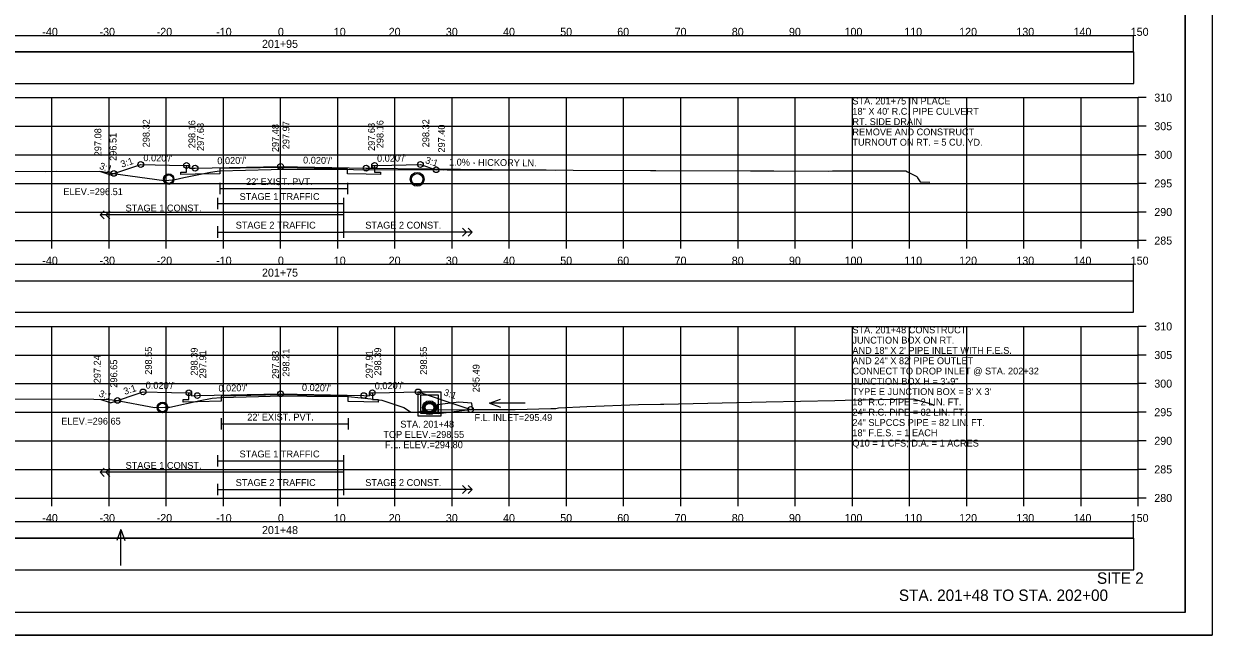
# Model space of a CAD drawing. Extents: x 1368122 to 1710785, y 373130 to 557566.
# Drawn here: x 1369977.3 to 1370185.2, y 373343.7 to 373450.6 of the extents above; entities that cross this region are included whole.
import ezdxf

# ---------------------------------------------------------------- set-up
doc = ezdxf.new("R2010")
doc.units = 0
for name, color, linetype in [('R_Alt Surface', 7, 'Continuous'), ('R_Axis', 7, 'Continuous'), ('R_Axis Annot', 7, 'Continuous'), ('R_Border', 7, 'Continuous'), ('R_Draft', 7, 'Continuous'), ('R_Drive', 7, 'Continuous'), ('R_Exist Surface', 7, 'Continuous'), ('R_Fin Surface', 7, 'Continuous'), ('R_Grid', 7, 'Continuous'), ('R_No Plot', 7, 'Continuous'), ('R_Striping', 7, 'Continuous'), ('R_Water', 7, 'Continuous'), ('R_Water Annot', 7, 'Continuous'), ('R_Xsect Elev', 7, 'Continuous'), ('R_Xsect Slope', 7, 'Continuous')]:
    doc.layers.add(name, color=color, linetype=linetype)

msp = doc.modelspace()

# ---------------------------------------------------------------- linework, layer by layer
for points in [[(1369873.09, 373445.64), (1370171.39, 373445.64), (1370171.39, 373448.46), (1369873.09, 373448.46)], [(1369873.03, 373440.12), (1370171.45, 373440.12), (1370171.45, 373445.64), (1369873.03, 373445.64)], [(1369873.09, 373405.64), (1370171.39, 373405.64), (1370171.39, 373408.46), (1369873.09, 373408.46)], [(1369873.09, 373400.17), (1370171.39, 373400.17), (1370171.39, 373405.58), (1369873.09, 373405.58)], [(1369873.09, 373360.64), (1370171.39, 373360.64), (1370171.39, 373363.46), (1369873.09, 373363.46)], [(1369873.03, 373355.12), (1370171.45, 373355.12), (1370171.45, 373360.64), (1369873.03, 373360.64)]]:
    msp.add_lwpolyline(points, close=True)
at = {"layer": 'R_Alt Surface'}
for points in [[(1370038.69, 373425.8), (1370038.69, 373424.63), (1370039.69, 373424.61), (1370039.69, 373424.19), (1370037.19, 373424.24), (1370033.93, 373424.3), (1370033.93, 373425.22), (1370022.24, 373425.45), (1370011.6, 373425.24), (1370011.6, 373424.32), (1370007.29, 373424.24), (1370004.79, 373424.19), (1370004.79, 373424.61), (1370005.79, 373424.63), (1370005.79, 373425.8)], [(1370011.6, 373422.75), (1370011.6, 373420.75)], [(1370011.6, 373421.75), (1370033.93, 373421.75)], [(1370033.93, 373422.75), (1370033.93, 373420.75)], [(1370038.29, 373386.04), (1370038.29, 373384.87), (1370039.29, 373384.85), (1370039.29, 373384.43), (1370036.79, 373384.48), (1370034.09, 373384.53), (1370034.09, 373385.45), (1370022.24, 373385.68), (1370011.85, 373385.48), (1370011.85, 373384.56), (1370007.69, 373384.48), (1370005.19, 373384.43), (1370005.19, 373384.85), (1370006.19, 373384.87), (1370006.19, 373386.04)], [(1370011.85, 373381.6), (1370011.85, 373379.6)], [(1370034.09, 373381.6), (1370034.09, 373379.6)], [(1370011.85, 373380.6), (1370034.09, 373380.6)]]:
    msp.add_lwpolyline(points, dxfattribs=at)
at = {"layer": 'R_Axis'}
for p, q in [((1370172.24, 373412.65), (1370172.24, 373437.65)), ((1370173.64, 373437.65), (1370172.24, 373437.65)), ((1370173.64, 373432.65), (1370172.24, 373432.65)), ((1370173.64, 373427.65), (1370172.24, 373427.65)), ((1370173.64, 373422.65), (1370172.24, 373422.65)), ((1370173.64, 373417.65), (1370172.24, 373417.65)), ((1369872.24, 373412.65), (1370172.24, 373412.65)), ((1369982.24, 373411.25), (1369982.24, 373412.65)), ((1369992.24, 373411.25), (1369992.24, 373412.65)), ((1370002.24, 373411.25), (1370002.24, 373412.65)), ((1370012.24, 373411.25), (1370012.24, 373412.65)), ((1370022.24, 373411.25), (1370022.24, 373412.65)), ((1370032.24, 373411.25), (1370032.24, 373412.65)), ((1370042.24, 373411.25), (1370042.24, 373412.65)), ((1370052.24, 373411.25), (1370052.24, 373412.65)), ((1370062.24, 373411.25), (1370062.24, 373412.65)), ((1370072.24, 373411.25), (1370072.24, 373412.65)), ((1370082.24, 373411.25), (1370082.24, 373412.65)), ((1370092.24, 373411.25), (1370092.24, 373412.65)), ((1370102.24, 373411.25), (1370102.24, 373412.65)), ((1370112.24, 373411.25), (1370112.24, 373412.65)), ((1370122.24, 373411.25), (1370122.24, 373412.65)), ((1370132.24, 373411.25), (1370132.24, 373412.65)), ((1370142.24, 373411.25), (1370142.24, 373412.65)), ((1370152.24, 373411.25), (1370152.24, 373412.65)), ((1370162.24, 373411.25), (1370162.24, 373412.65)), ((1370172.24, 373411.25), (1370172.24, 373412.65)), ((1370173.64, 373412.65), (1370172.24, 373412.65)), ((1370172.24, 373367.65), (1370172.24, 373397.65)), ((1370173.64, 373397.65), (1370172.24, 373397.65)), ((1370173.64, 373392.65), (1370172.24, 373392.65)), ((1370173.64, 373387.65), (1370172.24, 373387.65)), ((1370173.64, 373382.65), (1370172.24, 373382.65)), ((1370173.64, 373377.65), (1370172.24, 373377.65)), ((1370173.64, 373372.65), (1370172.24, 373372.65)), ((1369872.24, 373367.65), (1370172.24, 373367.65)), ((1369982.24, 373366.25), (1369982.24, 373367.65)), ((1369992.24, 373366.25), (1369992.24, 373367.65)), ((1370002.24, 373366.25), (1370002.24, 373367.65)), ((1370012.24, 373366.25), (1370012.24, 373367.65)), ((1370022.24, 373366.25), (1370022.24, 373367.65)), ((1370032.24, 373366.25), (1370032.24, 373367.65)), ((1370042.24, 373366.25), (1370042.24, 373367.65)), ((1370052.24, 373366.25), (1370052.24, 373367.65)), ((1370062.24, 373366.25), (1370062.24, 373367.65)), ((1370072.24, 373366.25), (1370072.24, 373367.65)), ((1370082.24, 373366.25), (1370082.24, 373367.65)), ((1370092.24, 373366.25), (1370092.24, 373367.65)), ((1370102.24, 373366.25), (1370102.24, 373367.65)), ((1370112.24, 373366.25), (1370112.24, 373367.65)), ((1370122.24, 373366.25), (1370122.24, 373367.65)), ((1370132.24, 373366.25), (1370132.24, 373367.65)), ((1370142.24, 373366.25), (1370142.24, 373367.65)), ((1370152.24, 373366.25), (1370152.24, 373367.65)), ((1370162.24, 373366.25), (1370162.24, 373367.65)), ((1370172.24, 373366.25), (1370172.24, 373367.65)), ((1370173.64, 373367.65), (1370172.24, 373367.65))]:
    msp.add_line(p, q, dxfattribs=at)
at = {"layer": 'R_Border'}
for q in [(1370180.42, 373553.11), (1369864.24, 373347.65)]:
    msp.add_line((1370180.42, 373347.65), q, dxfattribs=at)
at = {"layer": 'R_Drive'}
msp.add_line((1370037.19, 373425.32), (1370070.24, 373424.99), dxfattribs=at)
at = {"layer": 'R_Exist Surface'}
for points in [[(1369974.36, 373424.81), (1369981.08, 373424.73), (1369982.99, 373424.82), (1369991.1, 373424.73), (1369992.95, 373424.41), (1370001.86, 373423.16), (1370002.19, 373423.18), (1370003.79, 373423.36), (1370005.33, 373423.67), (1370009.99, 373424.63), (1370011.16, 373424.78), (1370011.6, 373424.83), (1370020.58, 373425.08), (1370022.45, 373425.13), (1370032.64, 373425.14), (1370033.93, 373425.13), (1370035.01, 373425.07), (1370050.68, 373425.04), (1370050.91, 373425.06), (1370051.39, 373425.05), (1370051.96, 373425.04), (1370067.91, 373425.01), (1370068.7, 373425), (1370073.44, 373424.96), (1370086.92, 373424.91), (1370087.84, 373424.9), (1370104.45, 373424.83), (1370105.88, 373424.83), (1370106.1, 373424.83), (1370108.48, 373424.84), (1370118.11, 373424.81), (1370118.76, 373424.84), (1370129.74, 373424.83), (1370131.6, 373424.83), (1370131.9, 373424.69), (1370133.51, 373423.87), (1370133.62, 373423.6), (1370134.1, 373422.91), (1370135.8, 373422.85)], [(1369975.6, 373384.97), (1369989.56, 373384.91), (1369992.26, 373384.85), (1369993.37, 373384.78), (1370000.22, 373383.47), (1370002.03, 373383.55), (1370002.87, 373383.55), (1370008.18, 373384.67), (1370009.99, 373385.06), (1370010.29, 373385.09), (1370011.85, 373385.22), (1370018.38, 373385.38), (1370022.46, 373385.49), (1370026.83, 373385.46), (1370034.09, 373385.37), (1370036.34, 373385.15), (1370036.74, 373385.15), (1370037.06, 373385.1), (1370039.96, 373384.78), (1370043.78, 373383.49), (1370044.94, 373382.7), (1370045.97, 373382.65), (1370046.95, 373382.82), (1370047.49, 373383.05), (1370055.13, 373383.13), (1370063.27, 373383.15), (1370069.49, 373383.28), (1370070.39, 373383.28), (1370070.82, 373383.43), (1370075.79, 373383.65), (1370084.81, 373384), (1370088.66, 373384.08), (1370089.08, 373384.08), (1370089.29, 373384.08), (1370107.16, 373384.44), (1370119.15, 373384.7), (1370120.96, 373384.74), (1370132.9, 373385), (1370135.77, 373384.2), (1370136.3, 373383.99), (1370136.44, 373383.89), (1370136.48, 373383.86), (1370136.52, 373383.83)]]:
    msp.add_lwpolyline(points, dxfattribs=at)
at = {"layer": 'R_Fin Surface'}
for p, q in [((1369992.38, 373424.16), (1369990.65, 373424.73)), ((1369992.48, 373384.3), (1369990.71, 373384.89))]:
    msp.add_line(p, q, dxfattribs=at)
for points in [[(1369992.38, 373424.16), (1369997.79, 373425.96), (1370002.79, 373425.86), (1370005.79, 373425.8), (1370006.29, 373425.8), (1370006.29, 373425.3), (1370007.29, 373425.32), (1370022.24, 373425.62), (1370037.19, 373425.32), (1370038.19, 373425.3), (1370038.19, 373425.8), (1370038.69, 373425.8), (1370041.69, 373425.86), (1370046.69, 373425.96), (1370049.45, 373425.04)], [(1369992.48, 373384.3), (1369998.19, 373386.2), (1370003.19, 373386.1), (1370006.19, 373386.04), (1370006.69, 373386.04), (1370006.69, 373385.54), (1370007.69, 373385.56), (1370022.24, 373385.85), (1370036.79, 373385.56), (1370037.79, 373385.54), (1370037.79, 373386.04), (1370038.29, 373386.04), (1370041.29, 373386.1), (1370046.29, 373386.2), (1370053.58, 373383.77), (1370055.49, 373383.13)]]:
    msp.add_lwpolyline(points, dxfattribs=at)
at = {"layer": 'R_Grid'}
for p, q in [((1369872.24, 373437.65), (1370172.24, 373437.65)), ((1369982.24, 373412.65), (1369982.24, 373437.65)), ((1369992.24, 373412.65), (1369992.24, 373437.65)), ((1370002.24, 373412.65), (1370002.24, 373437.65)), ((1370012.24, 373412.65), (1370012.24, 373437.65)), ((1370022.24, 373412.65), (1370022.24, 373437.65)), ((1370032.24, 373412.65), (1370032.24, 373437.65)), ((1370042.24, 373412.65), (1370042.24, 373437.65)), ((1370052.24, 373412.65), (1370052.24, 373437.65)), ((1370062.24, 373412.65), (1370062.24, 373437.65)), ((1370072.24, 373412.65), (1370072.24, 373437.65)), ((1370082.24, 373412.65), (1370082.24, 373437.65)), ((1370092.24, 373412.65), (1370092.24, 373437.65)), ((1370102.24, 373412.65), (1370102.24, 373437.65)), ((1370112.24, 373412.65), (1370112.24, 373437.65)), ((1370122.24, 373412.65), (1370122.24, 373437.65)), ((1370132.24, 373412.65), (1370132.24, 373437.65)), ((1370142.24, 373412.65), (1370142.24, 373437.65)), ((1370152.24, 373412.65), (1370152.24, 373437.65)), ((1370162.24, 373412.65), (1370162.24, 373437.65)), ((1370172.24, 373412.65), (1370172.24, 373437.65)), ((1369872.24, 373432.65), (1370172.24, 373432.65)), ((1369872.24, 373427.65), (1370172.24, 373427.65)), ((1369872.24, 373422.65), (1370172.24, 373422.65)), ((1369872.24, 373417.65), (1370172.24, 373417.65)), ((1369872.24, 373412.65), (1370172.24, 373412.65)), ((1369872.24, 373397.65), (1370172.24, 373397.65)), ((1369982.24, 373367.65), (1369982.24, 373397.65)), ((1369992.24, 373367.65), (1369992.24, 373397.65)), ((1370002.24, 373367.65), (1370002.24, 373397.65)), ((1370012.24, 373367.65), (1370012.24, 373397.65)), ((1370022.24, 373367.65), (1370022.24, 373397.65)), ((1370032.24, 373367.65), (1370032.24, 373397.65)), ((1370042.24, 373367.65), (1370042.24, 373397.65)), ((1370052.24, 373367.65), (1370052.24, 373397.65)), ((1370062.24, 373367.65), (1370062.24, 373397.65)), ((1370072.24, 373367.65), (1370072.24, 373397.65)), ((1370082.24, 373367.65), (1370082.24, 373397.65)), ((1370092.24, 373367.65), (1370092.24, 373397.65)), ((1370102.24, 373367.65), (1370102.24, 373397.65)), ((1370112.24, 373367.65), (1370112.24, 373397.65)), ((1370122.24, 373367.65), (1370122.24, 373397.65)), ((1370132.24, 373367.65), (1370132.24, 373397.65)), ((1370142.24, 373367.65), (1370142.24, 373397.65)), ((1370152.24, 373367.65), (1370152.24, 373397.65)), ((1370162.24, 373367.65), (1370162.24, 373397.65)), ((1370172.24, 373367.65), (1370172.24, 373397.65)), ((1369872.24, 373392.65), (1370172.24, 373392.65)), ((1369872.24, 373387.65), (1370172.24, 373387.65)), ((1369872.24, 373382.65), (1370172.24, 373382.65)), ((1369872.24, 373377.65), (1370172.24, 373377.65)), ((1369872.24, 373372.65), (1370172.24, 373372.65)), ((1369872.24, 373367.65), (1370172.24, 373367.65))]:
    msp.add_line(p, q, dxfattribs=at)
at = {"layer": 'R_No Plot'}
msp.add_line((1369851.84, 373343.67), (1370185.17, 373343.67), dxfattribs=at)
for points in [[(1369851.83, 373557), (1370185.17, 373557), (1370185.17, 373343.66), (1369851.83, 373343.66)], [(1370098.16, 373553.11), (1370117.78, 373553.11), (1370117.78, 373543.23), (1370133.89, 373543.23), (1370157.09, 373543.23), (1370157.21, 373515.07), (1370180.42, 373515.07), (1370180.42, 373347.65), (1369864.24, 373347.65), (1369864.24, 373553.11)]]:
    msp.add_lwpolyline(points, close=True, dxfattribs=at)
for centre, radius in [((1369997.79, 373425.96), 0.5), ((1370005.79, 373425.8), 0.5), ((1370007.29, 373425.32), 0.5), ((1370022.24, 373425.62), 0.5), ((1370037.19, 373425.32), 0.5), ((1370038.69, 373425.8), 0.5), ((1370046.69, 373425.96), 0.5), ((1370049.45, 373425.04), 0.5), ((1369993.08, 373424.39), 0.5), ((1370002.68, 373423.4), 0.917), ((1370046.12, 373423.37), 1.21), ((1369998.19, 373386.2), 0.5), ((1370006.19, 373386.04), 0.5), ((1370007.69, 373385.56), 0.5), ((1370022.24, 373385.85), 0.5), ((1370036.79, 373385.56), 0.5), ((1370038.29, 373386.04), 0.5), ((1370046.29, 373386.2), 0.5), ((1369993.72, 373384.71), 0.5), ((1370001.58, 373383.48), 0.917), ((1370048.29, 373383.45), 1.21), ((1370048.29, 373383.45), 0.917), ((1370055.49, 373383.13), 0.5)]:
    msp.add_circle(centre, radius, dxfattribs=at)
at = {"layer": 'R_Striping'}
for p, q in [((1369990.71, 373417.15), (1369991.41, 373417.85)), ((1369991.41, 373416.44), (1369990.71, 373417.15)), ((1369991.71, 373417.15), (1369992.41, 373417.85)), ((1369992.41, 373416.44), (1369991.71, 373417.15)), ((1370054.74, 373414.15), (1370054.04, 373414.85)), ((1370055.74, 373414.15), (1370055.04, 373414.85)), ((1370055.74, 373414.15), (1370033.24, 373414.15)), ((1370054.04, 373413.44), (1370054.74, 373414.15)), ((1370055.04, 373413.44), (1370055.74, 373414.15)), ((1369990.71, 373372.15), (1369991.41, 373372.85)), ((1369991.41, 373371.44), (1369990.71, 373372.15)), ((1369991.71, 373372.15), (1369992.41, 373372.85)), ((1369992.41, 373371.44), (1369991.71, 373372.15)), ((1370055.74, 373369.15), (1370033.24, 373369.15)), ((1370054.74, 373369.15), (1370054.04, 373369.85)), ((1370054.04, 373368.44), (1370054.74, 373369.15)), ((1370055.74, 373369.15), (1370055.04, 373369.85)), ((1370055.04, 373368.44), (1370055.74, 373369.15))]:
    msp.add_line(p, q, dxfattribs=at)
for points in [[(1370011.24, 373420.15), (1370011.24, 373418.15)], [(1370011.24, 373419.15), (1370033.24, 373419.15)], [(1370033.24, 373420.15), (1370033.24, 373413.15)], [(1370033.24, 373420.15), (1370033.24, 373418.15)], [(1370033.24, 373417.15), (1369990.71, 373417.15)], [(1370011.24, 373415.15), (1370011.24, 373413.15)], [(1370011.24, 373414.15), (1370033.24, 373414.15)], [(1370011.24, 373375.15), (1370011.24, 373373.15)], [(1370011.24, 373374.15), (1370033.24, 373374.15)], [(1370033.24, 373375.15), (1370033.24, 373368.15)], [(1370033.24, 373375.15), (1370033.24, 373373.15)], [(1370033.24, 373372.15), (1369990.71, 373372.15)], [(1370011.24, 373370.15), (1370011.24, 373368.15)], [(1370011.24, 373369.15), (1370033.24, 373369.15)]]:
    msp.add_lwpolyline(points, dxfattribs=at)
at = {"layer": 'R_Water'}
for points in [[(1370048.29, 373386.2), (1370050.29, 373386.2), (1370050.29, 373381.95), (1370048.29, 373381.95), (1370046.29, 373381.95), (1370046.29, 373386.2)], [(1370048.29, 373385.7), (1370049.79, 373385.7), (1370049.79, 373382.45), (1370048.29, 373382.45), (1370046.79, 373382.45), (1370046.79, 373385.7)], [(1370049.61, 373383.94), (1370049.79, 373382.45), (1370055.83, 373383.17), (1370055.7, 373384.21), (1370053.42, 373384.4)]]:
    msp.add_lwpolyline(points, close=True, dxfattribs=at)
for centre, radius in [((1370002.68, 373423.4), 0.75), ((1370046.12, 373423.37), 1), ((1370001.58, 373383.48), 0.75), ((1370048.29, 373383.45), 1), ((1370048.29, 373383.45), 0.75)]:
    msp.add_circle(centre, radius, dxfattribs=at)
at = {"layer": 'R_Water Annot'}
for p, q in [((1370058.76, 373384.22), (1370060.68, 373384.92)), ((1370065.04, 373384.22), (1370058.76, 373384.22)), ((1370058.76, 373384.22), (1370060.68, 373383.52)), ((1369994.28, 373362.15), (1369993.58, 373360.23)), ((1369994.28, 373355.86), (1369994.28, 373362.15)), ((1369994.28, 373362.15), (1369994.98, 373360.23))]:
    msp.add_line(p, q, dxfattribs=at)
at = {"layer": 'R_Xsect Elev'}
for p, q in [((1370022.24, 373425.12), (1370022.24, 373435.12)), ((1370022.24, 373385.48), (1370022.24, 373395.48))]:
    msp.add_line(p, q, dxfattribs=at)

# ---------------------------------------------------------------- texts
at = {"layer": 'R_Axis Annot'}
for s, p in [('-40', (1369980.58, 373448.45)), ('-30', (1369990.58, 373448.45)), ('-20', (1370000.58, 373448.45)), ('-10', (1370010.98, 373448.45)), ('0', (1370021.78, 373448.45)), ('10', (1370031.55, 373448.45)), ('20', (1370041.15, 373448.45)), ('30', (1370051.15, 373448.45)), ('40', (1370061.15, 373448.45)), ('50', (1370071.15, 373448.45)), ('60', (1370081.12, 373448.45)), ('70', (1370091.15, 373448.45)), ('80', (1370101.15, 373448.45)), ('90', (1370111.15, 373448.45)), ('100', (1370120.87, 373448.45)), ('110', (1370131.32, 373448.45)), ('120', (1370140.92, 373448.45)), ('130', (1370150.92, 373448.45)), ('140', (1370160.92, 373448.45)), ('150', (1370170.92, 373448.45)), ('201+95', (1370018.99, 373446.35)), ('310', (1370175.04, 373436.95)), ('305', (1370175.04, 373431.95)), ('300', (1370175.04, 373426.95)), ('295', (1370175.04, 373421.95)), ('290', (1370175.04, 373416.95)), ('285', (1370175.04, 373411.95)), ('-40', (1369980.58, 373408.45)), ('-30', (1369990.58, 373408.45)), ('-20', (1370000.58, 373408.45)), ('-10', (1370010.98, 373408.45)), ('0', (1370021.78, 373408.45)), ('10', (1370031.55, 373408.45)), ('20', (1370041.15, 373408.45)), ('30', (1370051.15, 373408.45)), ('40', (1370061.15, 373408.45)), ('50', (1370071.15, 373408.45)), ('60', (1370081.12, 373408.45)), ('70', (1370091.15, 373408.45)), ('80', (1370101.15, 373408.45)), ('90', (1370111.15, 373408.45)), ('100', (1370120.87, 373408.45)), ('110', (1370131.32, 373408.45)), ('120', (1370140.92, 373408.45)), ('130', (1370150.92, 373408.45)), ('140', (1370160.92, 373408.45)), ('150', (1370170.92, 373408.45)), ('201+75', (1370018.99, 373406.35)), ('310', (1370175.04, 373396.95)), ('305', (1370175.04, 373391.95)), ('300', (1370175.04, 373386.95)), ('295', (1370175.04, 373381.95)), ('290', (1370175.04, 373376.95)), ('285', (1370175.04, 373371.95)), ('280', (1370175.04, 373366.95)), ('-40', (1369980.58, 373363.45)), ('-30', (1369990.58, 373363.45)), ('-20', (1370000.58, 373363.45)), ('-10', (1370010.98, 373363.45)), ('0', (1370021.78, 373363.45)), ('10', (1370031.55, 373363.45)), ('20', (1370041.15, 373363.45)), ('30', (1370051.15, 373363.45)), ('40', (1370061.15, 373363.45)), ('50', (1370071.15, 373363.45)), ('60', (1370081.12, 373363.45)), ('70', (1370091.15, 373363.45)), ('80', (1370101.15, 373363.45)), ('90', (1370111.15, 373363.45)), ('100', (1370120.87, 373363.45)), ('110', (1370131.32, 373363.45)), ('120', (1370140.92, 373363.45)), ('130', (1370150.92, 373363.45)), ('140', (1370160.92, 373363.45)), ('150', (1370170.92, 373363.45)), ('201+48', (1370018.99, 373361.35))]:
    msp.add_text(s, height=1.4, dxfattribs=at).set_placement(p)
at = {"layer": 'R_Draft'}
for s, p in [('SITE 2', (1370165.01, 373352.65)), ('STA. 201+48 TO STA. 202+00', (1370130.38, 373349.65))]:
    msp.add_text(s, height=2, dxfattribs=at).set_placement(p)
at = {"layer": 'R_Striping'}
for s, p in [('STAGE 1 CONST.', (1369995.14, 373417.75)), ('STAGE 1 TRAFFIC', (1370015.07, 373419.75)), ('STAGE 2 TRAFFIC', (1370014.39, 373414.75)), ('STAGE 2 CONST.', (1370037.06, 373414.75)), ('STAGE 1 TRAFFIC', (1370015.07, 373374.75)), ('STAGE 1 CONST.', (1369995.14, 373372.75)), ('STAGE 2 TRAFFIC', (1370014.39, 373369.75)), ('STAGE 2 CONST.', (1370037.06, 373369.75))]:
    msp.add_text(s, height=1.2, dxfattribs=at).set_placement(p)
at = {"layer": 'R_Water'}
for p in [(1370016.21, 373422.35), (1370016.42, 373381.2)]:
    msp.add_text("22' EXIST. PVT.", height=1.2, dxfattribs=at).set_placement(p)
at = {"layer": 'R_Water Annot'}
for s, p in [('STA. 201+75 IN PLACE', (1370122.24, 373436.45)), ('18" X 40\' R.C. PIPE CULVERT', (1370122.24, 373434.65)), ('RT. SIDE DRAIN', (1370122.24, 373432.85)), ('REMOVE AND CONSTRUCT', (1370122.24, 373431.05)), ('TURNOUT ON RT. = 5 CU. YD.', (1370122.24, 373429.25)), ('STA. 201+48 CONSTRUCT', (1370122.24, 373396.45)), ('AND 18" X 2\' PIPE INLET WITH F.E.S.', (1370122.24, 373392.85)), ('JUNCTION BOX ON RT.', (1370122.24, 373394.65)), ('AND 24" X 82\' PIPE OUTLET', (1370122.24, 373391.05)), ('CONNECT TO DROP INLET @ STA. 202+32', (1370122.24, 373389.25)), ('JUNCTION BOX H = 3\'-9"', (1370122.24, 373387.45)), ("TYPE E JUNCTION BOX = 3' X 3'", (1370122.24, 373385.65)), ('18" R.C. PIPE = 2 LIN. FT.', (1370122.24, 373383.85)), ('F.L. INLET=295.49', (1370056.15, 373381.12)), ('24" R.C. PIPE = 82 LIN. FT.', (1370122.24, 373382.05)), ('STA. 201+48', (1370043.18, 373379.96)), ('24" SLPCCS PIPE = 82 LIN. FT.', (1370122.24, 373380.25)), ('18" F.E.S. = 1 EACH', (1370122.24, 373378.45)), ('TOP ELEV.=298.55', (1370040.21, 373378.16)), ('F.L. ELEV.=294.80', (1370040.51, 373376.36)), ('Q10 = 1 CFS; D.A. = 1 ACRES', (1370122.24, 373376.65))]:
    msp.add_text(s, height=1.2, dxfattribs=at).set_placement(p)
at = {"layer": 'R_Xsect Elev'}
for s, rotation, p in [('298.32', 90, (1369999.34, 373428.96)), ('298.16', 90, (1370007.34, 373428.8)), ('298.16', 90, (1370040.24, 373428.8)), ('298.32', 90, (1370048.24, 373428.96)), ('297.08', 90, (1369990.9, 373427.39)), ('296.51', 90, (1369993.55, 373426.59)), ('297.68', 90, (1370008.84, 373428.32)), ('297.48', 90, (1370021.94, 373428.12)), ('297.97', 90, (1370023.79, 373428.62)), ('297.68', 90, (1370038.74, 373428.32)), ('297.40', 90, (1370051, 373428.04)), ('1.0% - HICKORY LN.', 359.4271, (1370051.69, 373425.78)), ('298.55', 90, (1369999.74, 373389.2)), ('298.55', 90, (1370047.84, 373389.2)), ('297.24', 90, (1369990.78, 373387.71)), ('298.39', 90, (1370007.74, 373389.04)), ('297.91', 90, (1370009.24, 373388.56)), ('297.83', 90, (1370021.94, 373388.48)), ('298.21', 90, (1370023.79, 373388.85)), ('297.91', 90, (1370038.34, 373388.56)), ('298.39', 90, (1370039.84, 373389.04)), ('296.65', 90, (1369993.67, 373386.94)), ('295.49', 90, (1370057.04, 373386.13))]:
    msp.add_text(s, height=1.2, rotation=rotation, dxfattribs=at).set_placement(p)
for s, p in [('ELEV.=296.51', (1369984.26, 373420.6)), ('ELEV.=296.65', (1369983.89, 373380.48))]:
    msp.add_text(s, height=1.2, dxfattribs=at).set_placement(p)
at = {"layer": 'R_Xsect Slope'}
for s, rotation, p in [("0.020'/'", 358.8542, (1369998.24, 373426.55)), ("0.020'/'", 1.1458, (1370011.19, 373426)), ("0.020'/'", 358.8542, (1370026.17, 373426.14)), ("0.020'/'", 1.1458, (1370039.12, 373426.41)), ('3:1', 341.5651, (1370047.44, 373426.24)), ('3:1', 341.5651, (1369990.45, 373425.22)), ('3:1', 18.4349, (1369994.49, 373425.39)), ("0.020'/'", 358.8542, (1369998.64, 373386.79)), ("0.020'/'", 1.1458, (1370038.72, 373386.65)), ('3:1', 341.5651, (1369990.36, 373385.43)), ('3:1', 18.4349, (1369995.01, 373385.67)), ("0.020'/'", 1.1458, (1370011.39, 373386.24)), ("0.020'/'", 358.8542, (1370025.97, 373386.38)), ('3:1', 341.5651, (1370050.66, 373385.63))]:
    msp.add_text(s, height=1.2, rotation=rotation, dxfattribs=at).set_placement(p)

doc.saveas('drawing.dxf')
